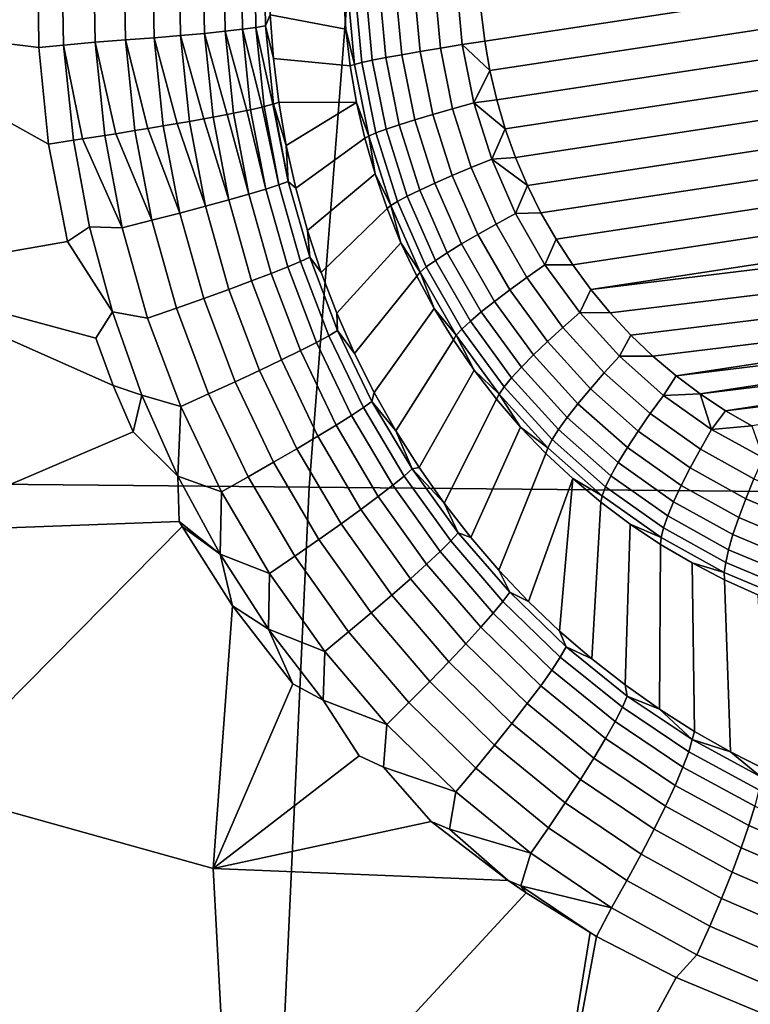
# Model space of a CAD drawing. Header units: metres. Extents: x -240 to 45, y -77 to 27.
# Tile 221 of 656: x -204.929 to -204.03, y 0.678 to 1.89. Entities that reach past the tile are written whole.
import ezdxf

# ---------------------------------------------------------------- set-up
doc = ezdxf.new("R2010")
doc.units = ezdxf.units.M
doc.layers.add('solid_102011X2', color=7, linetype='CONTINUOUS')

msp = doc.modelspace()

# ---------------------------------------------------------------- linework, layer by layer
at = {"layer": 'solid_102011X2'}
for points in [[(-204.896851, 2.095642, 269.385223), (-204.906738, 1.975994, 269.381348), (-205.164352, 1.888019, 269.384277), (-205.221024, 2.200534, 269.398438)], [(-204.356842, 1.863905, 268.061218), (-204.36116, 1.900502, 268.062378), (-203.100006, 2.092176, 267.863922), (-203.093658, 2.055893, 267.862427)], [(-204.35051, 1.827622, 268.059723), (-204.356842, 1.863905, 268.061218), (-203.093658, 2.055893, 267.862427), (-203.08934, 2.019296, 267.861237)], [(-203.087128, 1.982387, 267.860413), (-204.342072, 1.79166, 268.057922), (-204.35051, 1.827622, 268.059723), (-203.08934, 2.019296, 267.861237)], [(-204.521957, 1.969937, 322.631897), (-206.07782, 1.992327, 321.030792), (-206.129578, 1.329718, 321.072083), (-204.5728, 1.314775, 322.673035)], [(-204.906738, 1.975994, 269.381348), (-204.905685, 1.855998, 269.377136), (-205.164352, 1.888019, 269.384277)], [(-204.877411, 1.97659, 269.378632), (-204.875122, 1.858829, 269.37439), (-204.905685, 1.855998, 269.377136), (-204.906738, 1.975994, 269.381348)], [(-204.838455, 1.978541, 269.370483), (-204.83638, 1.86278, 269.366272), (-204.875122, 1.858829, 269.37439), (-204.877411, 1.97659, 269.378632)], [(-204.800995, 1.977851, 269.357178), (-204.798996, 1.865407, 269.352997), (-204.83638, 1.86278, 269.366272), (-204.838455, 1.978541, 269.370483)], [(-204.765625, 1.977391, 269.33905), (-204.763702, 1.86809, 269.3349), (-204.798996, 1.865407, 269.352997), (-204.800995, 1.977851, 269.357178)], [(-204.732956, 1.977168, 269.316376), (-204.73111, 1.87078, 269.312286), (-204.763702, 1.86809, 269.3349), (-204.765625, 1.977391, 269.33905)], [(-204.703568, 1.977186, 269.289612), (-204.701797, 1.873431, 269.285553), (-204.73111, 1.87078, 269.312286), (-204.732956, 1.977168, 269.316376)], [(-204.677979, 1.977446, 269.259186), (-204.676285, 1.875997, 269.255188), (-204.701797, 1.873431, 269.285553), (-204.703568, 1.977186, 269.289612)], [(-204.656616, 1.977941, 269.225647), (-204.655014, 1.878432, 269.22168), (-204.676285, 1.875997, 269.255188), (-204.677979, 1.977446, 269.259186)], [(-204.639893, 1.978665, 269.189606), (-204.638367, 1.880693, 269.185638), (-204.655014, 1.878432, 269.22168), (-204.656616, 1.977941, 269.225647)], [(-204.628067, 1.979603, 269.151642), (-204.626633, 1.88274, 269.147705), (-204.638367, 1.880693, 269.185638), (-204.639893, 1.978665, 269.189606)], [(-204.626633, 1.88274, 269.147705), (-204.628067, 1.979603, 269.151642), (-204.621902, 1.950426, 269.111664), (-204.620697, 1.896356, 269.109467)], [(-203.086975, 1.945096, 267.859894), (-204.331543, 1.75595, 268.055756), (-204.342072, 1.79166, 268.057922), (-203.087128, 1.982387, 267.860413)], [(-202.950867, 1.947891, 324.231354), (-204.521957, 1.969937, 322.631897), (-204.5728, 1.314775, 322.673035), (-203.000778, 1.300062, 324.272339)], [(-204.621902, 1.950426, 269.111664), (-204.530563, 1.923798, 268.239807), (-204.527618, 1.87843, 268.238739), (-204.620697, 1.896356, 269.109467)], [(-203.088974, 1.907723, 267.859711), (-204.318939, 1.720795, 268.053284), (-204.331543, 1.75595, 268.055756), (-203.086975, 1.945096, 267.859894)], [(-204.495239, 1.840235, 268.155273), (-204.503174, 1.926429, 268.157654), (-204.486435, 1.927525, 268.133881), (-204.478714, 1.843517, 268.131561)], [(-204.478714, 1.843517, 268.131561), (-204.486435, 1.927525, 268.133881), (-204.466446, 1.928694, 268.112793), (-204.458954, 1.847175, 268.110535)], [(-204.458954, 1.847175, 268.110535), (-204.466446, 1.928694, 268.112793), (-204.443588, 1.929913, 268.094818), (-204.436356, 1.851132, 268.092651)], [(-204.436356, 1.851132, 268.092651), (-204.443588, 1.929913, 268.094818), (-204.418381, 1.931154, 268.080383), (-204.411407, 1.855304, 268.078247)], [(-204.411407, 1.855304, 268.078247), (-204.418381, 1.931154, 268.080383), (-204.391327, 1.932391, 268.069733), (-204.384644, 1.859604, 268.067688)], [(-204.384644, 1.859604, 268.067688), (-204.391327, 1.932391, 268.069733), (-204.36116, 1.900502, 268.062378), (-204.356842, 1.863905, 268.061218)], [(-204.525467, 1.924547, 268.211212), (-204.517242, 1.835069, 268.20871), (-204.527618, 1.87843, 268.238739), (-204.530563, 1.923798, 268.239807)], [(-204.517242, 1.835069, 268.20871), (-204.525467, 1.924547, 268.211212), (-204.516266, 1.925429, 268.183624), (-204.508179, 1.837399, 268.181183)], [(-204.508179, 1.837399, 268.181183), (-204.516266, 1.925429, 268.183624), (-204.503174, 1.926429, 268.157654), (-204.495239, 1.840235, 268.155273)], [(-203.093124, 1.870328, 267.859894), (-204.304276, 1.686259, 268.050507), (-204.318939, 1.720795, 268.053284), (-203.088974, 1.907723, 267.859711)], [(-204.626633, 1.88274, 269.147705), (-204.620697, 1.896356, 269.109467), (-204.616821, 1.842434, 269.10733)], [(-204.620697, 1.896356, 269.109467), (-204.527618, 1.87843, 268.238739), (-204.522247, 1.833296, 268.237305), (-204.616821, 1.842434, 269.10733)], [(-204.893799, 1.737214, 269.372742), (-204.870422, 1.617043, 269.368134), (-205.116425, 1.574312, 269.372253), (-205.164352, 1.888019, 269.384277)], [(-204.905685, 1.855998, 269.377136), (-204.893799, 1.737214, 269.372742), (-205.164352, 1.888019, 269.384277)], [(-204.638367, 1.880693, 269.185638), (-204.628387, 1.783241, 269.181854), (-204.630798, 1.782658, 269.187988), (-204.655014, 1.878432, 269.22168)], [(-204.626633, 1.88274, 269.147705), (-204.616776, 1.786364, 269.143951), (-204.617615, 1.786114, 269.147369), (-204.638367, 1.880693, 269.185638)], [(-204.638367, 1.880693, 269.185638), (-204.617615, 1.786114, 269.147369), (-204.628387, 1.783241, 269.181854)], [(-204.616776, 1.786364, 269.143951), (-204.626633, 1.88274, 269.147705), (-204.616821, 1.842434, 269.10733), (-204.610306, 1.788766, 269.105255)], [(-204.763702, 1.86809, 269.3349), (-204.752472, 1.759478, 269.330811), (-204.771561, 1.756287, 269.34137), (-204.798996, 1.865407, 269.352997)], [(-204.73111, 1.87078, 269.312286), (-204.720184, 1.76505, 269.308258), (-204.735199, 1.762428, 269.31955), (-204.763702, 1.86809, 269.3349)], [(-204.763702, 1.86809, 269.3349), (-204.735199, 1.762428, 269.31955), (-204.752472, 1.759478, 269.330811)], [(-204.701797, 1.873431, 269.285553), (-204.691162, 1.770301, 269.281616), (-204.702316, 1.76825, 269.292725), (-204.73111, 1.87078, 269.312286)], [(-204.73111, 1.87078, 269.312286), (-204.702316, 1.76825, 269.292725), (-204.720184, 1.76505, 269.308258)], [(-204.676285, 1.875997, 269.255188), (-204.665909, 1.775138, 269.251282), (-204.673584, 1.773634, 269.261414), (-204.701797, 1.873431, 269.285553)], [(-204.701797, 1.873431, 269.285553), (-204.673584, 1.773634, 269.261414), (-204.691162, 1.770301, 269.281616)], [(-204.655014, 1.878432, 269.22168), (-204.644852, 1.779477, 269.217834), (-204.649582, 1.778469, 269.226257), (-204.676285, 1.875997, 269.255188)], [(-204.676285, 1.875997, 269.255188), (-204.649582, 1.778469, 269.226257), (-204.665909, 1.775138, 269.251282)], [(-204.655014, 1.878432, 269.22168), (-204.630798, 1.782658, 269.187988), (-204.644852, 1.779477, 269.217834)], [(-204.517242, 1.835069, 268.20871), (-204.522247, 1.833296, 268.237305), (-204.527618, 1.87843, 268.238739)], [(-203.099426, 1.833199, 267.860413), (-204.287613, 1.652617, 268.047394), (-204.304276, 1.686259, 268.050507), (-203.093124, 1.870328, 267.859894)], [(-204.875122, 1.858829, 269.37439), (-204.862961, 1.74183, 269.370056), (-204.893799, 1.737214, 269.372742), (-204.905685, 1.855998, 269.377136)], [(-204.83638, 1.86278, 269.366272), (-204.824493, 1.747765, 269.361969), (-204.851669, 1.74355, 269.368225), (-204.875122, 1.858829, 269.37439)], [(-204.875122, 1.858829, 269.37439), (-204.851669, 1.74355, 269.368225), (-204.862961, 1.74183, 269.370056)], [(-204.798996, 1.865407, 269.352997), (-204.787445, 1.753683, 269.348785), (-204.810654, 1.749951, 269.357697), (-204.83638, 1.86278, 269.366272)], [(-204.83638, 1.86278, 269.366272), (-204.810654, 1.749951, 269.357697), (-204.824493, 1.747765, 269.361969)], [(-204.798996, 1.865407, 269.352997), (-204.771561, 1.756287, 269.34137), (-204.787445, 1.753683, 269.348785)], [(-204.420731, 1.773624, 268.089142), (-204.436356, 1.851132, 268.092651), (-204.411407, 1.855304, 268.078247), (-204.396378, 1.78068, 268.07489)], [(-204.396378, 1.78068, 268.07489), (-204.411407, 1.855304, 268.078247), (-204.384644, 1.859604, 268.067688), (-204.370209, 1.787992, 268.064453)], [(-204.384644, 1.859604, 268.067688), (-204.356842, 1.863905, 268.061218), (-204.35051, 1.827622, 268.059723)], [(-204.370209, 1.787992, 268.064453), (-204.384644, 1.859604, 268.067688), (-204.35051, 1.827622, 268.059723)], [(-204.616821, 1.842434, 269.10733), (-204.522247, 1.833296, 268.237305), (-204.514465, 1.788528, 268.235474), (-204.610306, 1.788766, 269.105255)], [(-204.478165, 1.755433, 268.151428), (-204.495239, 1.840235, 268.155273), (-204.478714, 1.843517, 268.131561), (-204.462067, 1.760865, 268.127808)], [(-204.462067, 1.760865, 268.127808), (-204.478714, 1.843517, 268.131561), (-204.458954, 1.847175, 268.110535), (-204.442795, 1.766972, 268.106903)], [(-204.442795, 1.766972, 268.106903), (-204.458954, 1.847175, 268.110535), (-204.436356, 1.851132, 268.092651), (-204.420731, 1.773624, 268.089142)], [(-204.517242, 1.835069, 268.20871), (-204.499512, 1.747036, 268.204742), (-204.514465, 1.788528, 268.235474), (-204.522247, 1.833296, 268.237305)], [(-204.499512, 1.747036, 268.204742), (-204.517242, 1.835069, 268.20871), (-204.508179, 1.837399, 268.181183), (-204.490723, 1.750791, 268.177246)], [(-204.490723, 1.750791, 268.177246), (-204.508179, 1.837399, 268.181183), (-204.495239, 1.840235, 268.155273), (-204.478165, 1.755433, 268.151428)], [(-203.10788, 1.796377, 267.861267), (-204.268997, 1.619909, 268.044006), (-204.287613, 1.652617, 268.047394), (-203.099426, 1.833199, 267.860413)], [(-204.370209, 1.787992, 268.064453), (-204.35051, 1.827622, 268.059723), (-204.342072, 1.79166, 268.057922)], [(-203.118423, 1.760164, 267.862488), (-204.248535, 1.588405, 268.040344), (-204.268997, 1.619909, 268.044006), (-203.10788, 1.796377, 267.861267)], [(-204.630798, 1.782658, 269.187988), (-204.610016, 1.687032, 269.178314), (-204.626221, 1.68178, 269.214233), (-204.644852, 1.779477, 269.217834)], [(-204.630798, 1.782658, 269.187988), (-204.628387, 1.783241, 269.181854), (-204.610016, 1.687032, 269.178314)], [(-204.617615, 1.786114, 269.147369), (-204.598602, 1.691222, 269.140442), (-204.610016, 1.687032, 269.178314), (-204.628387, 1.783241, 269.181854)], [(-204.617615, 1.786114, 269.147369), (-204.616776, 1.786364, 269.143951), (-204.598602, 1.691222, 269.140442)], [(-204.616776, 1.786364, 269.143951), (-204.610306, 1.788766, 269.105255), (-204.601166, 1.735497, 269.103271)], [(-204.616776, 1.786364, 269.143951), (-204.601166, 1.735497, 269.103271), (-204.598602, 1.691222, 269.140442)], [(-204.601166, 1.735497, 269.103271), (-204.610306, 1.788766, 269.105255), (-204.514465, 1.788528, 268.235474)], [(-204.601166, 1.735497, 269.103271), (-204.514465, 1.788528, 268.235474), (-204.504303, 1.744257, 268.233276), (-204.589417, 1.682745, 269.101379)], [(-204.499512, 1.747036, 268.204742), (-204.504303, 1.744257, 268.233276), (-204.514465, 1.788528, 268.235474)], [(-204.373459, 1.708156, 268.070282), (-204.396378, 1.78068, 268.07489), (-204.370209, 1.787992, 268.064453), (-204.348221, 1.718396, 268.060028)], [(-204.370209, 1.787992, 268.064453), (-204.342072, 1.79166, 268.057922), (-204.331543, 1.75595, 268.055756)], [(-204.348221, 1.718396, 268.060028), (-204.370209, 1.787992, 268.064453), (-204.331543, 1.75595, 268.055756)], [(-204.702316, 1.76825, 269.292725), (-204.691162, 1.770301, 269.281616), (-204.671768, 1.668475, 269.277802)], [(-204.673584, 1.773634, 269.261414), (-204.646927, 1.675558, 269.247589), (-204.671768, 1.668475, 269.277802), (-204.691162, 1.770301, 269.281616)], [(-204.673584, 1.773634, 269.261414), (-204.665909, 1.775138, 269.251282), (-204.646927, 1.675558, 269.247589)], [(-204.649582, 1.778469, 269.226257), (-204.626221, 1.68178, 269.214233), (-204.646927, 1.675558, 269.247589), (-204.665909, 1.775138, 269.251282)], [(-204.649582, 1.778469, 269.226257), (-204.644852, 1.779477, 269.217834), (-204.626221, 1.68178, 269.214233)], [(-204.418167, 1.689026, 268.101959), (-204.442795, 1.766972, 268.106903), (-204.420731, 1.773624, 268.089142), (-204.396927, 1.698297, 268.084351)], [(-204.396927, 1.698297, 268.084351), (-204.420731, 1.773624, 268.089142), (-204.396378, 1.78068, 268.07489), (-204.373459, 1.708156, 268.070282)], [(-204.771561, 1.756287, 269.34137), (-204.752472, 1.759478, 269.330811), (-204.732056, 1.652237, 269.326752)], [(-204.735199, 1.762428, 269.31955), (-204.700317, 1.660656, 269.304352), (-204.732056, 1.652237, 269.326752), (-204.752472, 1.759478, 269.330811)], [(-204.735199, 1.762428, 269.31955), (-204.720184, 1.76505, 269.308258), (-204.700317, 1.660656, 269.304352)], [(-204.702316, 1.76825, 269.292725), (-204.671768, 1.668475, 269.277802), (-204.700317, 1.660656, 269.304352), (-204.720184, 1.76505, 269.308258)], [(-204.452118, 1.673018, 268.14621), (-204.478165, 1.755433, 268.151428), (-204.462067, 1.760865, 268.127808), (-204.436691, 1.68054, 268.122711)], [(-204.436691, 1.68054, 268.122711), (-204.462067, 1.760865, 268.127808), (-204.442795, 1.766972, 268.106903), (-204.418167, 1.689026, 268.101959)], [(-203.131058, 1.72459, 267.864014), (-204.226273, 1.558132, 268.036377), (-204.248535, 1.588405, 268.040344), (-203.118423, 1.760164, 267.862488)], [(-204.851669, 1.74355, 269.368225), (-204.824493, 1.747765, 269.361969), (-204.802887, 1.634203, 269.357666)], [(-204.810654, 1.749951, 269.357697), (-204.766449, 1.643368, 269.344635), (-204.802887, 1.634203, 269.357666), (-204.824493, 1.747765, 269.361969)], [(-204.810654, 1.749951, 269.357697), (-204.787445, 1.753683, 269.348785), (-204.766449, 1.643368, 269.344635)], [(-204.771561, 1.756287, 269.34137), (-204.732056, 1.652237, 269.326752), (-204.766449, 1.643368, 269.344635), (-204.787445, 1.753683, 269.348785)], [(-204.499512, 1.747036, 268.204742), (-204.491791, 1.700611, 268.230713), (-204.504303, 1.744257, 268.233276)], [(-204.472473, 1.661481, 268.19931), (-204.499512, 1.747036, 268.204742), (-204.490723, 1.750791, 268.177246), (-204.464127, 1.66662, 268.171906)], [(-204.472473, 1.661481, 268.19931), (-204.491791, 1.700611, 268.230713), (-204.499512, 1.747036, 268.204742)], [(-204.464127, 1.66662, 268.171906), (-204.490723, 1.750791, 268.177246), (-204.478165, 1.755433, 268.151428), (-204.452118, 1.673018, 268.14621)], [(-204.348221, 1.718396, 268.060028), (-204.331543, 1.75595, 268.055756), (-204.318939, 1.720795, 268.053284)], [(-204.862961, 1.74183, 269.370056), (-204.843109, 1.635277, 269.365997), (-204.870422, 1.617043, 269.368134), (-204.893799, 1.737214, 269.372742)], [(-204.843109, 1.635277, 269.365997), (-204.862961, 1.74183, 269.370056), (-204.851669, 1.74355, 269.368225), (-204.802887, 1.634203, 269.357666)], [(-204.598602, 1.691222, 269.140442), (-204.601166, 1.735497, 269.103271), (-204.589417, 1.682745, 269.101379)], [(-204.589417, 1.682745, 269.101379), (-204.504303, 1.744257, 268.233276), (-204.491791, 1.700611, 268.230713), (-204.575089, 1.630615, 269.099548)], [(-203.131058, 1.72459, 267.864014), (-203.145676, 1.689911, 267.865906), (-204.226273, 1.558132, 268.036377)], [(-204.342926, 1.638582, 268.064484), (-204.373459, 1.708156, 268.070282), (-204.348221, 1.718396, 268.060028), (-204.318924, 1.65163, 268.054504)], [(-204.348221, 1.718396, 268.060028), (-204.318939, 1.720795, 268.053284), (-204.304276, 1.686259, 268.050507)], [(-204.318924, 1.65163, 268.054504), (-204.348221, 1.718396, 268.060028), (-204.304276, 1.686259, 268.050507)], [(-204.575089, 1.630615, 269.099548), (-204.491791, 1.700611, 268.230713), (-204.476959, 1.657719, 268.227783), (-204.558212, 1.579264, 269.097778)], [(-204.472473, 1.661481, 268.19931), (-204.476959, 1.657719, 268.227783), (-204.491791, 1.700611, 268.230713)], [(-204.385345, 1.61425, 268.095734), (-204.418167, 1.689026, 268.101959), (-204.396927, 1.698297, 268.084351), (-204.365219, 1.626034, 268.078339)], [(-204.365219, 1.626034, 268.078339), (-204.396927, 1.698297, 268.084351), (-204.373459, 1.708156, 268.070282), (-204.342926, 1.638582, 268.064484)], [(-204.610016, 1.687032, 269.178314), (-204.583374, 1.592771, 269.174988), (-204.599213, 1.586027, 269.210815), (-204.626221, 1.68178, 269.214233)], [(-204.598602, 1.691222, 269.140442), (-204.572205, 1.598042, 269.137207), (-204.583374, 1.592771, 269.174988), (-204.610016, 1.687032, 269.178314)], [(-204.572205, 1.598042, 269.137207), (-204.598602, 1.691222, 269.140442), (-204.589417, 1.682745, 269.101379), (-204.575089, 1.630615, 269.099548)], [(-204.402863, 1.603482, 268.116302), (-204.436691, 1.68054, 268.122711), (-204.418167, 1.689026, 268.101959), (-204.385345, 1.61425, 268.095734)], [(-204.318924, 1.65163, 268.054504), (-204.304276, 1.686259, 268.050507), (-204.287613, 1.652617, 268.047394)], [(-203.162262, 1.656151, 267.868103), (-204.202377, 1.529306, 268.032196), (-204.226273, 1.558132, 268.036377), (-203.145676, 1.689911, 267.865906)], [(-204.646927, 1.675558, 269.247589), (-204.619431, 1.577928, 269.24408), (-204.643692, 1.568618, 269.27417), (-204.671768, 1.668475, 269.277802)], [(-204.626221, 1.68178, 269.214233), (-204.599213, 1.586027, 269.210815), (-204.619431, 1.577928, 269.24408), (-204.646927, 1.675558, 269.247589)], [(-204.428696, 1.585873, 268.165192), (-204.464127, 1.66662, 268.171906), (-204.452118, 1.673018, 268.14621), (-204.417419, 1.593955, 268.139618)], [(-204.417419, 1.593955, 268.139618), (-204.452118, 1.673018, 268.14621), (-204.436691, 1.68054, 268.122711), (-204.402863, 1.603482, 268.116302)], [(-204.700317, 1.660656, 269.304352), (-204.671555, 1.558259, 269.300568), (-204.702545, 1.547034, 269.322815), (-204.732056, 1.652237, 269.326752)], [(-204.671768, 1.668475, 269.277802), (-204.643692, 1.568618, 269.27417), (-204.671555, 1.558259, 269.300568), (-204.700317, 1.660656, 269.304352)], [(-204.472473, 1.661481, 268.19931), (-204.459854, 1.615708, 268.224487), (-204.476959, 1.657719, 268.227783)], [(-204.436447, 1.579405, 268.192474), (-204.472473, 1.661481, 268.19931), (-204.464127, 1.66662, 268.171906), (-204.428696, 1.585873, 268.165192)], [(-204.436447, 1.579405, 268.192474), (-204.459854, 1.615708, 268.224487), (-204.472473, 1.661481, 268.19931)], [(-204.732056, 1.652237, 269.326752), (-204.702545, 1.547034, 269.322815), (-204.736099, 1.535139, 269.340485), (-204.766449, 1.643368, 269.344635)], [(-204.558212, 1.579264, 269.097778), (-204.476959, 1.657719, 268.227783), (-204.459854, 1.615708, 268.224487), (-204.538849, 1.528824, 269.096069)], [(-204.30513, 1.572774, 268.057617), (-204.342926, 1.638582, 268.064484), (-204.318924, 1.65163, 268.054504), (-204.282654, 1.588479, 268.047882)], [(-204.282654, 1.588479, 268.047882), (-204.318924, 1.65163, 268.054504), (-204.287613, 1.652617, 268.047394), (-204.268997, 1.619909, 268.044006)], [(-203.18074, 1.623464, 267.870605), (-204.176849, 1.501946, 268.027771), (-204.202377, 1.529306, 268.032196), (-203.162262, 1.656151, 267.868103)], [(-204.766449, 1.643368, 269.344635), (-204.736099, 1.535139, 269.340485), (-204.771652, 1.522784, 269.353333), (-204.802887, 1.634203, 269.357666)], [(-204.325974, 1.557682, 268.071198), (-204.365219, 1.626034, 268.078339), (-204.342926, 1.638582, 268.064484), (-204.30513, 1.572774, 268.057617)], [(-204.815018, 1.5305, 269.361908), (-204.870422, 1.617043, 269.368134), (-204.843109, 1.635277, 269.365997)], [(-204.843109, 1.635277, 269.365997), (-204.802887, 1.634203, 269.357666), (-204.771652, 1.522784, 269.353333), (-204.815018, 1.5305, 269.361908)], [(-204.572205, 1.598042, 269.137207), (-204.575089, 1.630615, 269.099548), (-204.558212, 1.579264, 269.097778)], [(-204.344727, 1.543522, 268.088318), (-204.385345, 1.61425, 268.095734), (-204.365219, 1.626034, 268.078339), (-204.325974, 1.557682, 268.071198)], [(-204.815018, 1.5305, 269.361908), (-204.835556, 1.498385, 269.363342), (-205.116425, 1.574312, 269.372253), (-204.870422, 1.617043, 269.368134)], [(-204.538849, 1.528824, 269.096069), (-204.459854, 1.615708, 268.224487), (-204.440521, 1.5747, 268.220886), (-204.517044, 1.47944, 269.09436)], [(-204.436447, 1.579405, 268.192474), (-204.440521, 1.5747, 268.220886), (-204.459854, 1.615708, 268.224487)], [(-204.361008, 1.530595, 268.108673), (-204.402863, 1.603482, 268.116302), (-204.385345, 1.61425, 268.095734), (-204.344727, 1.543522, 268.088318)], [(-204.282654, 1.588479, 268.047882), (-204.268997, 1.619909, 268.044006), (-204.248535, 1.588405, 268.040344)], [(-203.201065, 1.591906, 267.873444), (-204.149826, 1.476174, 268.023132), (-204.176849, 1.501946, 268.027771), (-203.18074, 1.623464, 267.870605)], [(-204.374481, 1.519172, 268.131805), (-204.417419, 1.593955, 268.139618), (-204.402863, 1.603482, 268.116302), (-204.361008, 1.530595, 268.108673)], [(-204.583374, 1.592771, 269.174988), (-204.548645, 1.501143, 269.171814), (-204.564011, 1.492889, 269.20752), (-204.599213, 1.586027, 269.210815)], [(-204.572205, 1.598042, 269.137207), (-204.537796, 1.507529, 269.134094), (-204.548645, 1.501143, 269.171814), (-204.583374, 1.592771, 269.174988)], [(-204.537796, 1.507529, 269.134094), (-204.572205, 1.598042, 269.137207), (-204.558212, 1.579264, 269.097778), (-204.538849, 1.528824, 269.096069)], [(-204.384842, 1.509496, 268.157196), (-204.428696, 1.585873, 268.165192), (-204.417419, 1.593955, 268.139618), (-204.374481, 1.519172, 268.131805)], [(-204.260529, 1.511503, 268.049683), (-204.30513, 1.572774, 268.057617), (-204.282654, 1.588479, 268.047882), (-204.239853, 1.529682, 268.040283)], [(-204.239853, 1.529682, 268.040283), (-204.282654, 1.588479, 268.047882), (-204.248535, 1.588405, 268.040344), (-204.226273, 1.558132, 268.036377)], [(-203.201065, 1.591906, 267.873444), (-204.121353, 1.452032, 268.01828), (-204.149826, 1.476174, 268.023132)], [(-203.201065, 1.591906, 267.873444), (-203.223175, 1.561584, 267.876556), (-204.121353, 1.452032, 268.01828)], [(-204.619431, 1.577928, 269.24408), (-204.583603, 1.482913, 269.240662), (-204.607101, 1.47139, 269.270569), (-204.643692, 1.568618, 269.27417)], [(-204.599213, 1.586027, 269.210815), (-204.564011, 1.492889, 269.20752), (-204.583603, 1.482913, 269.240662), (-204.619431, 1.577928, 269.24408)], [(-204.436447, 1.579405, 268.192474), (-204.419037, 1.534816, 268.216919), (-204.440521, 1.5747, 268.220886)], [(-204.391876, 1.501772, 268.184357), (-204.436447, 1.579405, 268.192474), (-204.428696, 1.585873, 268.165192), (-204.384842, 1.509496, 268.157196)], [(-204.391876, 1.501772, 268.184357), (-204.419037, 1.534816, 268.216919), (-204.436447, 1.579405, 268.192474)], [(-204.813873, 1.440142, 269.36087), (-204.78952, 1.383034, 269.358337), (-205.077271, 1.259711, 269.362427), (-205.116425, 1.574312, 269.372253)], [(-204.835556, 1.498385, 269.363342), (-204.813873, 1.440142, 269.36087), (-205.116425, 1.574312, 269.372253)], [(-204.643692, 1.568618, 269.27417), (-204.607101, 1.47139, 269.270569), (-204.634094, 1.458522, 269.296783), (-204.671555, 1.558259, 269.300568)], [(-204.517044, 1.47944, 269.09436), (-204.440521, 1.5747, 268.220886), (-204.419037, 1.534816, 268.216919), (-204.492859, 1.43123, 269.092682)], [(-204.279648, 1.494043, 268.062958), (-204.325974, 1.557682, 268.071198), (-204.30513, 1.572774, 268.057617), (-204.260529, 1.511503, 268.049683)], [(-204.671555, 1.558259, 269.300568), (-204.634094, 1.458522, 269.296783), (-204.664078, 1.444535, 269.318817), (-204.702545, 1.547034, 269.322815)], [(-204.296799, 1.477671, 268.079834), (-204.344727, 1.543522, 268.088318), (-204.325974, 1.557682, 268.071198), (-204.279648, 1.494043, 268.062958)], [(-204.239853, 1.529682, 268.040283), (-204.226273, 1.558132, 268.036377), (-204.202377, 1.529306, 268.032196)], [(-203.223175, 1.561584, 267.876556), (-204.091522, 1.429605, 268.013214), (-204.121353, 1.452032, 268.01828)], [(-203.223175, 1.561584, 267.876556), (-203.246994, 1.532604, 267.879974), (-204.091522, 1.429605, 268.013214)], [(-204.702545, 1.547034, 269.322815), (-204.664078, 1.444535, 269.318817), (-204.696548, 1.429675, 269.336304), (-204.736099, 1.535139, 269.340485)], [(-204.311615, 1.462733, 268.099915), (-204.361008, 1.530595, 268.108673), (-204.344727, 1.543522, 268.088318), (-204.296799, 1.477671, 268.079834)], [(-204.815018, 1.5305, 269.361908), (-204.778824, 1.428043, 269.357697), (-204.813873, 1.440142, 269.36087), (-204.835556, 1.498385, 269.363342)], [(-204.815018, 1.5305, 269.361908), (-204.771652, 1.522784, 269.353333), (-204.730942, 1.414203, 269.348907), (-204.778824, 1.428043, 269.357697)], [(-204.736099, 1.535139, 269.340485), (-204.696548, 1.429675, 269.336304), (-204.730942, 1.414203, 269.348907), (-204.771652, 1.522784, 269.353333)], [(-204.537796, 1.507529, 269.134094), (-204.538849, 1.528824, 269.096069), (-204.517044, 1.47944, 269.09436)], [(-204.492859, 1.43123, 269.092682), (-204.419037, 1.534816, 268.216919), (-204.395432, 1.496173, 268.212646), (-204.46637, 1.384342, 269.090912)], [(-204.391876, 1.501772, 268.184357), (-204.395432, 1.496173, 268.212646), (-204.419037, 1.534816, 268.216919)], [(-204.323792, 1.449545, 268.122803), (-204.374481, 1.519172, 268.131805), (-204.361008, 1.530595, 268.108673), (-204.311615, 1.462733, 268.099915)], [(-204.209641, 1.455489, 268.040833), (-204.260529, 1.511503, 268.049683), (-204.239853, 1.529682, 268.040283), (-204.191025, 1.475928, 268.031799)], [(-204.191025, 1.475928, 268.031799), (-204.239853, 1.529682, 268.040283), (-204.202377, 1.529306, 268.032196), (-204.176849, 1.501946, 268.027771)], [(-203.246994, 1.532604, 267.879974), (-204.06044, 1.408969, 268.007996), (-204.091522, 1.429605, 268.013214)], [(-203.246994, 1.532604, 267.879974), (-203.272476, 1.505048, 267.883667), (-204.06044, 1.408969, 268.007996)], [(-204.333069, 1.438386, 268.14801), (-204.384842, 1.509496, 268.157196), (-204.374481, 1.519172, 268.131805), (-204.323792, 1.449545, 268.122803)], [(-204.537796, 1.507529, 269.134094), (-204.495651, 1.420357, 269.130981), (-204.506088, 1.412811, 269.16861), (-204.548645, 1.501143, 269.171814)], [(-204.495651, 1.420357, 269.130981), (-204.537796, 1.507529, 269.134094), (-204.517044, 1.47944, 269.09436), (-204.492859, 1.43123, 269.092682)], [(-204.339249, 1.429492, 268.175018), (-204.391876, 1.501772, 268.184357), (-204.384842, 1.509496, 268.157196), (-204.333069, 1.438386, 268.14801)], [(-204.226791, 1.435864, 268.053772), (-204.279648, 1.494043, 268.062958), (-204.260529, 1.511503, 268.049683), (-204.209641, 1.455489, 268.040833)], [(-203.272476, 1.505048, 267.883667), (-204.028183, 1.390188, 268.002594), (-204.06044, 1.408969, 268.007996)], [(-204.564011, 1.492889, 269.20752), (-204.520828, 1.403022, 269.204193), (-204.539642, 1.391162, 269.237152), (-204.583603, 1.482913, 269.240662)], [(-204.548645, 1.501143, 269.171814), (-204.506088, 1.412811, 269.16861), (-204.520828, 1.403022, 269.204193), (-204.564011, 1.492889, 269.20752)], [(-204.46637, 1.384342, 269.090912), (-204.395432, 1.496173, 268.212646), (-204.369797, 1.458884, 268.208069), (-204.437668, 1.338882, 269.08905)], [(-204.391876, 1.501772, 268.184357), (-204.369797, 1.458884, 268.208069), (-204.395432, 1.496173, 268.212646)], [(-204.339249, 1.429492, 268.175018), (-204.369797, 1.458884, 268.208069), (-204.391876, 1.501772, 268.184357)], [(-204.242096, 1.417469, 268.070312), (-204.296799, 1.477671, 268.079834), (-204.279648, 1.494043, 268.062958), (-204.226791, 1.435864, 268.053772)], [(-204.191025, 1.475928, 268.031799), (-204.176849, 1.501946, 268.027771), (-204.149826, 1.476174, 268.023132)], [(-204.583603, 1.482913, 269.240662), (-204.539642, 1.391162, 269.237152), (-204.56218, 1.37744, 269.266907), (-204.607101, 1.47139, 269.270569)], [(-204.607101, 1.47139, 269.270569), (-204.56218, 1.37744, 269.266907), (-204.588058, 1.362097, 269.292877), (-204.634094, 1.458522, 269.296783)], [(-204.255249, 1.400692, 268.090118), (-204.311615, 1.462733, 268.099915), (-204.296799, 1.477671, 268.079834), (-204.242096, 1.417469, 268.070312)], [(-204.153046, 1.405386, 268.031158), (-204.209641, 1.455489, 268.040833), (-204.191025, 1.475928, 268.031799), (-204.136719, 1.427848, 268.022522)], [(-204.136719, 1.427848, 268.022522), (-204.191025, 1.475928, 268.031799), (-204.149826, 1.476174, 268.023132), (-204.121353, 1.452032, 268.01828)], [(-204.634094, 1.458522, 269.296783), (-204.588058, 1.362097, 269.292877), (-204.616821, 1.345402, 269.314697), (-204.664078, 1.444535, 269.318817)], [(-204.437668, 1.338882, 269.08905), (-204.369797, 1.458884, 268.208069), (-204.342209, 1.42306, 268.203217), (-204.406845, 1.29501, 269.087036)], [(-204.339249, 1.429492, 268.175018), (-204.342209, 1.42306, 268.203217), (-204.369797, 1.458884, 268.208069)], [(-204.265961, 1.38589, 268.112762), (-204.323792, 1.449545, 268.122803), (-204.311615, 1.462733, 268.099915), (-204.255249, 1.400692, 268.090118)], [(-204.168015, 1.383825, 268.043732), (-204.226791, 1.435864, 268.053772), (-204.209641, 1.455489, 268.040833), (-204.153046, 1.405386, 268.031158)], [(-204.664078, 1.444535, 269.318817), (-204.616821, 1.345402, 269.314697), (-204.647949, 1.327649, 269.331909), (-204.696548, 1.429675, 269.336304)], [(-204.274002, 1.373375, 268.137756), (-204.333069, 1.438386, 268.14801), (-204.323792, 1.449545, 268.122803), (-204.265961, 1.38589, 268.112762)], [(-204.136719, 1.427848, 268.022522), (-204.121353, 1.452032, 268.01828), (-204.091522, 1.429605, 268.013214)], [(-204.778824, 1.428043, 269.357697), (-204.78952, 1.383034, 269.358337), (-204.813873, 1.440142, 269.36087)], [(-204.495651, 1.420357, 269.130981), (-204.492859, 1.43123, 269.092682), (-204.46637, 1.384342, 269.090912)], [(-204.279221, 1.363412, 268.164581), (-204.339249, 1.429492, 268.175018), (-204.333069, 1.438386, 268.14801), (-204.274002, 1.373375, 268.137756)], [(-204.181274, 1.36362, 268.059906), (-204.242096, 1.417469, 268.070312), (-204.226791, 1.435864, 268.053772), (-204.168015, 1.383825, 268.043732)], [(-204.734634, 1.328436, 269.353271), (-204.78952, 1.383034, 269.358337), (-204.778824, 1.428043, 269.357697)], [(-204.734634, 1.328436, 269.353271), (-204.778824, 1.428043, 269.357697), (-204.730942, 1.414203, 269.348907)], [(-204.696548, 1.429675, 269.336304), (-204.647949, 1.327649, 269.331909), (-204.680908, 1.309149, 269.344238), (-204.730942, 1.414203, 269.348907)], [(-204.495651, 1.420357, 269.130981), (-204.44606, 1.337197, 269.127686), (-204.455948, 1.328441, 269.165192), (-204.506088, 1.412811, 269.16861)], [(-204.495651, 1.420357, 269.130981), (-204.46637, 1.384342, 269.090912), (-204.44606, 1.337197, 269.127686)], [(-204.406845, 1.29501, 269.087036), (-204.342209, 1.42306, 268.203217), (-204.312744, 1.388804, 268.198059), (-204.373993, 1.252823, 269.084869)], [(-204.339249, 1.429492, 268.175018), (-204.312744, 1.388804, 268.198059), (-204.342209, 1.42306, 268.203217)], [(-204.279221, 1.363412, 268.164581), (-204.312744, 1.388804, 268.198059), (-204.339249, 1.429492, 268.175018)], [(-204.091431, 1.361784, 268.020782), (-204.153046, 1.405386, 268.031158), (-204.136719, 1.427848, 268.022522), (-204.077576, 1.386006, 268.012543)], [(-204.077576, 1.386006, 268.012543), (-204.136719, 1.427848, 268.022522), (-204.091522, 1.429605, 268.013214)], [(-204.077576, 1.386006, 268.012543), (-204.091522, 1.429605, 268.013214), (-204.06044, 1.408969, 268.007996)], [(-204.734634, 1.328436, 269.353271), (-204.730942, 1.414203, 269.348907), (-204.680908, 1.309149, 269.344238)], [(-204.506088, 1.412811, 269.16861), (-204.455948, 1.328441, 269.165192), (-204.469925, 1.31709, 269.200623), (-204.520828, 1.403022, 269.204193)], [(-204.192566, 1.3452, 268.079407), (-204.255249, 1.400692, 268.090118), (-204.242096, 1.417469, 268.070312), (-204.181274, 1.36362, 268.059906)], [(-204.077576, 1.386006, 268.012543), (-204.06044, 1.408969, 268.007996), (-204.028183, 1.390188, 268.002594)], [(-204.520828, 1.403022, 269.204193), (-204.469925, 1.31709, 269.200623), (-204.487762, 1.303345, 269.233398), (-204.539642, 1.391162, 269.237152)], [(-204.201645, 1.328955, 268.101746), (-204.265961, 1.38589, 268.112762), (-204.255249, 1.400692, 268.090118), (-204.192566, 1.3452, 268.079407)], [(-204.104004, 1.338537, 268.032928), (-204.168015, 1.383825, 268.043732), (-204.153046, 1.405386, 268.031158), (-204.091431, 1.361784, 268.020782)], [(-204.734634, 1.328436, 269.353271), (-204.733017, 1.272709, 269.352997), (-205.077271, 1.259711, 269.362427), (-204.78952, 1.383034, 269.358337)], [(-204.539642, 1.391162, 269.237152), (-204.487762, 1.303345, 269.233398), (-204.509125, 1.287446, 269.262909), (-204.56218, 1.37744, 269.266907)], [(-204.44606, 1.337197, 269.127686), (-204.46637, 1.384342, 269.090912), (-204.437668, 1.338882, 269.08905)], [(-204.373993, 1.252823, 269.084869), (-204.312744, 1.388804, 268.198059), (-204.281479, 1.356219, 268.192657), (-204.339264, 1.212479, 269.082458)], [(-204.279221, 1.363412, 268.164581), (-204.281479, 1.356219, 268.192657), (-204.312744, 1.388804, 268.198059)], [(-204.208328, 1.315227, 268.126526), (-204.274002, 1.373375, 268.137756), (-204.265961, 1.38589, 268.112762), (-204.201645, 1.328955, 268.101746)], [(-204.115051, 1.316758, 268.048737), (-204.181274, 1.36362, 268.059906), (-204.168015, 1.383825, 268.043732), (-204.104004, 1.338537, 268.032928)], [(-204.025497, 1.325192, 268.009796), (-204.091431, 1.361784, 268.020782), (-204.077576, 1.386006, 268.012543), (-204.014313, 1.350891, 268.001984)], [(-204.014313, 1.350891, 268.001984), (-204.077576, 1.386006, 268.012543), (-204.028183, 1.390188, 268.002594)], [(-204.56218, 1.37744, 269.266907), (-204.509125, 1.287446, 269.262909), (-204.533676, 1.269673, 269.288666), (-204.588058, 1.362097, 269.292877)], [(-204.212463, 1.304307, 268.153168), (-204.279221, 1.363412, 268.164581), (-204.274002, 1.373375, 268.137756), (-204.208328, 1.315227, 268.126526)], [(-204.588058, 1.362097, 269.292877), (-204.533676, 1.269673, 269.288666), (-204.560944, 1.250337, 269.310181), (-204.616821, 1.345402, 269.314697)], [(-204.279221, 1.363412, 268.164581), (-204.212463, 1.304307, 268.153168), (-204.24852, 1.325398, 268.186981), (-204.281479, 1.356219, 268.192657)], [(-204.124329, 1.296908, 268.067871), (-204.192566, 1.3452, 268.079407), (-204.181274, 1.36362, 268.059906), (-204.115051, 1.316758, 268.048737)], [(-204.035538, 1.300531, 268.021515), (-204.104004, 1.338537, 268.032928), (-204.091431, 1.361784, 268.020782), (-204.025497, 1.325192, 268.009796)], [(-204.616821, 1.345402, 269.314697), (-204.560944, 1.250337, 269.310181), (-204.590469, 1.229779, 269.327087), (-204.647949, 1.327649, 269.331909)], [(-204.339264, 1.212479, 269.082458), (-204.281479, 1.356219, 268.192657), (-204.24852, 1.325398, 268.186981), (-204.302765, 1.174059, 269.079773)], [(-204.44606, 1.337197, 269.127686), (-204.389404, 1.258708, 269.123932), (-204.39859, 1.248701, 269.161285), (-204.455948, 1.328441, 269.165192)], [(-204.44606, 1.337197, 269.127686), (-204.437668, 1.338882, 269.08905), (-204.406845, 1.29501, 269.087036)], [(-204.44606, 1.337197, 269.127686), (-204.406845, 1.29501, 269.087036), (-204.389404, 1.258708, 269.123932)], [(-204.131622, 1.279405, 268.089935), (-204.201645, 1.328955, 268.101746), (-204.192566, 1.3452, 268.079407), (-204.124329, 1.296908, 268.067871)], [(-204.044189, 1.277431, 268.036926), (-204.115051, 1.316758, 268.048737), (-204.104004, 1.338537, 268.032928), (-204.035538, 1.300531, 268.021515)], [(-204.5728, 1.314775, 322.673035), (-206.129578, 1.329718, 321.072083), (-206.16066, 0.665043, 321.096893), (-204.603348, 0.65757, 322.697723)], [(-204.682571, 1.232241, 269.348511), (-204.733017, 1.272709, 269.352997), (-204.734634, 1.328436, 269.353271)], [(-204.682571, 1.232241, 269.348511), (-204.734634, 1.328436, 269.353271), (-204.680908, 1.309149, 269.344238)], [(-204.647949, 1.327649, 269.331909), (-204.590469, 1.229779, 269.327087), (-204.621735, 1.20836, 269.339111), (-204.680908, 1.309149, 269.344238)], [(-204.455948, 1.328441, 269.165192), (-204.39859, 1.248701, 269.161285), (-204.411621, 1.235774, 269.196564), (-204.469925, 1.31709, 269.200623)], [(-204.264648, 1.137686, 269.076752), (-204.302765, 1.174059, 269.079773), (-204.24852, 1.325398, 268.186981)], [(-204.264648, 1.137686, 269.076752), (-204.24852, 1.325398, 268.186981), (-204.213959, 1.296434, 268.181091), (-204.225021, 1.103425, 269.073395)], [(-204.212463, 1.304307, 268.153168), (-204.213959, 1.296434, 268.181091), (-204.24852, 1.325398, 268.186981)], [(-204.13681, 1.264622, 268.114441), (-204.208328, 1.315227, 268.126526), (-204.201645, 1.328955, 268.101746), (-204.131622, 1.279405, 268.089935)], [(-203.963379, 1.270253, 268.009613), (-204.035538, 1.300531, 268.021515), (-204.025497, 1.325192, 268.009796), (-203.956039, 1.296041, 267.998322)], [(-204.682571, 1.232241, 269.348511), (-204.680908, 1.309149, 269.344238), (-204.621735, 1.20836, 269.339111)], [(-203.000778, 1.300062, 324.272339), (-204.5728, 1.314775, 322.673035), (-204.603348, 0.65757, 322.697723), (-203.030762, 0.650211, 324.296967)], [(-204.469925, 1.31709, 269.200623), (-204.411621, 1.235774, 269.196564), (-204.428268, 1.220154, 269.229126), (-204.487762, 1.303345, 269.233398)], [(-204.139771, 1.25287, 268.1409), (-204.212463, 1.304307, 268.153168), (-204.208328, 1.315227, 268.126526), (-204.13681, 1.264622, 268.114441)], [(-204.0513, 1.25638, 268.055695), (-204.124329, 1.296908, 268.067871), (-204.115051, 1.316758, 268.048737), (-204.044189, 1.277431, 268.036926)], [(-204.487762, 1.303345, 269.233398), (-204.428268, 1.220154, 269.229126), (-204.448257, 1.202115, 269.258362), (-204.509125, 1.287446, 269.262909)], [(-204.212463, 1.304307, 268.153168), (-204.139771, 1.25287, 268.1409), (-204.177887, 1.26941, 268.174988), (-204.213959, 1.296434, 268.181091)], [(-204.056717, 1.237823, 268.077454), (-204.131622, 1.279405, 268.089935), (-204.124329, 1.296908, 268.067871), (-204.0513, 1.25638, 268.055695)], [(-203.969543, 1.2461, 268.024628), (-204.044189, 1.277431, 268.036926), (-204.035538, 1.300531, 268.021515), (-203.963379, 1.270253, 268.009613)], [(-204.509125, 1.287446, 269.262909), (-204.448257, 1.202115, 269.258362), (-204.471222, 1.181974, 269.283813), (-204.533676, 1.269673, 269.288666)], [(-204.389404, 1.258708, 269.123932), (-204.406845, 1.29501, 269.087036), (-204.373993, 1.252823, 269.084869)], [(-204.225021, 1.103425, 269.073395), (-204.213959, 1.296434, 268.181091), (-204.177887, 1.26941, 268.174988), (-204.184036, 1.071366, 269.06958)], [(-204.733017, 1.272709, 269.352997), (-204.729324, 1.266295, 269.352661), (-205.04686, 0.944636, 269.354797), (-205.077271, 1.259711, 269.362427)], [(-204.682571, 1.232241, 269.348511), (-204.729324, 1.266295, 269.352661), (-204.733017, 1.272709, 269.352997)], [(-204.060303, 1.222154, 268.101715), (-204.13681, 1.264622, 268.114441), (-204.131622, 1.279405, 268.089935), (-204.056717, 1.237823, 268.077454)], [(-203.974365, 1.224093, 268.04303), (-204.0513, 1.25638, 268.055695), (-204.044189, 1.277431, 268.036926), (-203.969543, 1.2461, 268.024628)], [(-204.667191, 1.168944, 269.347168), (-204.691162, 0.845305, 269.343109), (-205.04686, 0.944636, 269.354797), (-204.729324, 1.266295, 269.352661)], [(-204.682571, 1.232241, 269.348511), (-204.667191, 1.168944, 269.347168), (-204.729324, 1.266295, 269.352661)], [(-204.533676, 1.269673, 269.288666), (-204.471222, 1.181974, 269.283813), (-204.49675, 1.160085, 269.305023), (-204.560944, 1.250337, 269.310181)], [(-204.184036, 1.071366, 269.06958), (-204.177887, 1.26941, 268.174988), (-204.140427, 1.244405, 268.168701), (-204.141815, 1.041555, 269.065369)], [(-204.139771, 1.25287, 268.1409), (-204.140427, 1.244405, 268.168701), (-204.177887, 1.26941, 268.174988)], [(-204.061996, 1.209703, 268.12793), (-204.139771, 1.25287, 268.1409), (-204.13681, 1.264622, 268.114441), (-204.060303, 1.222154, 268.101715)], [(-204.560944, 1.250337, 269.310181), (-204.49675, 1.160085, 269.305023), (-204.524414, 1.136832, 269.321594), (-204.590469, 1.229779, 269.327087)], [(-204.39859, 1.248701, 269.161285), (-204.334396, 1.174265, 269.156647), (-204.346268, 1.159765, 269.191711), (-204.411621, 1.235774, 269.196564)], [(-204.389404, 1.258708, 269.123932), (-204.32608, 1.185548, 269.119446), (-204.334396, 1.174265, 269.156647), (-204.39859, 1.248701, 269.161285)], [(-204.32608, 1.185548, 269.119446), (-204.389404, 1.258708, 269.123932), (-204.373993, 1.252823, 269.084869), (-204.339264, 1.212479, 269.082458)], [(-204.139771, 1.25287, 268.1409), (-204.061996, 1.209703, 268.12793), (-204.101685, 1.221494, 268.162231), (-204.140427, 1.244405, 268.168701)], [(-203.977768, 1.204696, 268.064423), (-204.056717, 1.237823, 268.077454), (-204.0513, 1.25638, 268.055695), (-203.974365, 1.224093, 268.04303)], [(-204.141815, 1.041555, 269.065369), (-204.140427, 1.244405, 268.168701), (-204.101685, 1.221494, 268.162231), (-204.098511, 1.014057, 269.060638)], [(-203.979675, 1.188321, 268.088409), (-204.060303, 1.222154, 268.101715), (-204.056717, 1.237823, 268.077454), (-203.977768, 1.204696, 268.064423)], [(-204.622833, 1.140054, 269.343231), (-204.667191, 1.168944, 269.347168), (-204.682571, 1.232241, 269.348511)], [(-204.622833, 1.140054, 269.343231), (-204.682571, 1.232241, 269.348511), (-204.621735, 1.20836, 269.339111)], [(-204.590469, 1.229779, 269.327087), (-204.524414, 1.136832, 269.321594), (-204.553726, 1.112624, 269.333252), (-204.621735, 1.20836, 269.339111)], [(-204.411621, 1.235774, 269.196564), (-204.346268, 1.159765, 269.191711), (-204.361526, 1.142302, 269.223999), (-204.428268, 1.220154, 269.229126)], [(-204.428268, 1.220154, 269.229126), (-204.361526, 1.142302, 269.223999), (-204.379868, 1.122182, 269.25296), (-204.448257, 1.202115, 269.258362)], [(-204.32608, 1.185548, 269.119446), (-204.339264, 1.212479, 269.082458), (-204.302765, 1.174059, 269.079773)], [(-204.098511, 1.014057, 269.060638), (-204.101685, 1.221494, 268.162231), (-204.061768, 1.200743, 268.155579), (-204.054245, 0.988899, 269.05542)], [(-204.061996, 1.209703, 268.12793), (-204.061768, 1.200743, 268.155579), (-204.101685, 1.221494, 268.162231)], [(-203.980057, 1.175314, 268.114441), (-204.061996, 1.209703, 268.12793), (-204.060303, 1.222154, 268.101715), (-203.979675, 1.188321, 268.088409)], [(-204.622833, 1.140054, 269.343231), (-204.621735, 1.20836, 269.339111), (-204.553726, 1.112624, 269.333252)], [(-204.448257, 1.202115, 269.258362), (-204.379868, 1.122182, 269.25296), (-204.401001, 1.099759, 269.278107), (-204.471222, 1.181974, 269.283813)], [(-204.061996, 1.209703, 268.12793), (-203.980057, 1.175314, 268.114441), (-204.020782, 1.182213, 268.148804), (-204.061768, 1.200743, 268.155579)], [(-204.054245, 0.988899, 269.05542), (-204.061768, 1.200743, 268.155579), (-204.020782, 1.182213, 268.148804), (-204.009109, 0.966115, 269.049652)], [(-204.471222, 1.181974, 269.283813), (-204.401001, 1.099759, 269.278107), (-204.42453, 1.075427, 269.29895), (-204.49675, 1.160085, 269.305023)], [(-204.32608, 1.185548, 269.119446), (-204.256607, 1.118332, 269.113922), (-204.26384, 1.105777, 269.15094), (-204.334396, 1.174265, 269.156647)], [(-204.256607, 1.118332, 269.113922), (-204.32608, 1.185548, 269.119446), (-204.302765, 1.174059, 269.079773), (-204.264648, 1.137686, 269.076752)], [(-204.667191, 1.168944, 269.347168), (-204.593124, 1.072653, 269.340637), (-204.691162, 0.845305, 269.343109)], [(-204.622833, 1.140054, 269.343231), (-204.593124, 1.072653, 269.340637), (-204.667191, 1.168944, 269.347168)], [(-204.334396, 1.174265, 269.156647), (-204.26384, 1.105777, 269.15094), (-204.274338, 1.089736, 269.18576), (-204.346268, 1.159765, 269.191711)], [(-204.49675, 1.160085, 269.305023), (-204.42453, 1.075427, 269.29895), (-204.450073, 1.049613, 269.315155), (-204.524414, 1.136832, 269.321594)], [(-204.346268, 1.159765, 269.191711), (-204.274338, 1.089736, 269.18576), (-204.287949, 1.07049, 269.217773), (-204.361526, 1.142302, 269.223999)], [(-204.555634, 1.052503, 269.337219), (-204.593124, 1.072653, 269.340637), (-204.622833, 1.140054, 269.343231)], [(-204.555634, 1.052503, 269.337219), (-204.622833, 1.140054, 269.343231), (-204.553726, 1.112624, 269.333252)], [(-204.361526, 1.142302, 269.223999), (-204.287949, 1.07049, 269.217773), (-204.304413, 1.048379, 269.246429), (-204.379868, 1.122182, 269.25296)], [(-204.524414, 1.136832, 269.321594), (-204.450073, 1.049613, 269.315155), (-204.477142, 1.022771, 269.326416), (-204.553726, 1.112624, 269.333252)], [(-204.256607, 1.118332, 269.113922), (-204.264648, 1.137686, 269.076752), (-204.225021, 1.103425, 269.073395)], [(-204.379868, 1.122182, 269.25296), (-204.304413, 1.048379, 269.246429), (-204.323456, 1.02379, 269.27121), (-204.401001, 1.099759, 269.278107)], [(-204.256607, 1.118332, 269.113922), (-204.181503, 1.057661, 269.107056), (-204.187439, 1.043869, 269.14386), (-204.26384, 1.105777, 269.15094)], [(-204.181503, 1.057661, 269.107056), (-204.256607, 1.118332, 269.113922), (-204.225021, 1.103425, 269.073395), (-204.184036, 1.071366, 269.06958)], [(-204.555634, 1.052503, 269.337219), (-204.553726, 1.112624, 269.333252), (-204.477142, 1.022771, 269.326416)], [(-204.26384, 1.105777, 269.15094), (-204.187439, 1.043869, 269.14386), (-204.196335, 1.026354, 269.178436), (-204.274338, 1.089736, 269.18576)], [(-204.401001, 1.099759, 269.278107), (-204.323456, 1.02379, 269.27121), (-204.344727, 0.997155, 269.291656), (-204.42453, 1.075427, 269.29895)], [(-204.274338, 1.089736, 269.18576), (-204.196335, 1.026354, 269.178436), (-204.208069, 1.005424, 269.210144), (-204.287949, 1.07049, 269.217773)], [(-204.555634, 1.052503, 269.337219), (-204.511505, 0.984034, 269.33316), (-204.691162, 0.845305, 269.343109), (-204.593124, 1.072653, 269.340637)], [(-204.42453, 1.075427, 269.29895), (-204.344727, 0.997155, 269.291656), (-204.367859, 0.968942, 269.307465), (-204.450073, 1.049613, 269.315155)], [(-204.287949, 1.07049, 269.217773), (-204.208069, 1.005424, 269.210144), (-204.222397, 0.981445, 269.238434), (-204.304413, 1.048379, 269.246429)], [(-204.181503, 1.057661, 269.107056), (-204.184036, 1.071366, 269.06958), (-204.141815, 1.041555, 269.065369)], [(-204.181503, 1.057661, 269.107056), (-204.101364, 1.004103, 269.098572), (-204.105789, 0.989151, 269.135162), (-204.187439, 1.043869, 269.14386)], [(-204.181503, 1.057661, 269.107056), (-204.141815, 1.041555, 269.065369), (-204.101364, 1.004103, 269.098572)], [(-204.477142, 1.022771, 269.326416), (-204.481262, 0.970244, 269.330292), (-204.511505, 0.984034, 269.33316), (-204.555634, 1.052503, 269.337219)], [(-204.450073, 1.049613, 269.315155), (-204.367859, 0.968942, 269.307465), (-204.392456, 0.939646, 269.318298), (-204.477142, 1.022771, 269.326416)], [(-204.304413, 1.048379, 269.246429), (-204.222397, 0.981445, 269.238434), (-204.239075, 0.954839, 269.262817), (-204.323456, 1.02379, 269.27121)], [(-204.187439, 1.043869, 269.14386), (-204.105789, 0.989151, 269.135162), (-204.112854, 0.97027, 269.169403), (-204.196335, 1.026354, 269.178436)], [(-204.101364, 1.004103, 269.098572), (-204.141815, 1.041555, 269.065369), (-204.098511, 1.014057, 269.060638)], [(-204.481262, 0.970244, 269.330292), (-204.477142, 1.022771, 269.326416), (-204.392456, 0.939646, 269.318298)], [(-204.323456, 1.02379, 269.27121), (-204.239075, 0.954839, 269.262817), (-204.257828, 0.926074, 269.282837), (-204.344727, 0.997155, 269.291656)], [(-204.196335, 1.026354, 269.178436), (-204.112854, 0.97027, 269.169403), (-204.122452, 0.94779, 269.200775), (-204.208069, 1.005424, 269.210144)], [(-204.101364, 1.004103, 269.098572), (-204.098511, 1.014057, 269.060638), (-204.054245, 0.988899, 269.05542)], [(-204.344727, 0.997155, 269.291656), (-204.257828, 0.926074, 269.282837), (-204.27832, 0.895654, 269.298187), (-204.367859, 0.968942, 269.307465)], [(-204.208069, 1.005424, 269.210144), (-204.122452, 0.94779, 269.200775), (-204.134399, 0.922107, 269.228668), (-204.222397, 0.981445, 269.238434)], [(-204.101364, 1.004103, 269.098572), (-204.016891, 0.958171, 269.088257), (-204.019592, 0.94218, 269.124542), (-204.105789, 0.989151, 269.135162)], [(-204.101364, 1.004103, 269.098572), (-204.054245, 0.988899, 269.05542), (-204.016891, 0.958171, 269.088257)], [(-204.481262, 0.970244, 269.330292), (-204.422897, 0.903267, 269.324493), (-204.691162, 0.845305, 269.343109), (-204.511505, 0.984034, 269.33316)], [(-204.105789, 0.989151, 269.135162), (-204.019592, 0.94218, 269.124542), (-204.024612, 0.922083, 269.158478), (-204.112854, 0.97027, 269.169403)], [(-204.016891, 0.958171, 269.088257), (-204.054245, 0.988899, 269.05542), (-204.009109, 0.966115, 269.049652)], [(-204.392456, 0.939646, 269.318298), (-204.400085, 0.893936, 269.322144), (-204.422897, 0.903267, 269.324493), (-204.481262, 0.970244, 269.330292)], [(-204.222397, 0.981445, 269.238434), (-204.134399, 0.922107, 269.228668), (-204.148483, 0.893672, 269.252625), (-204.239075, 0.954839, 269.262817)], [(-204.112854, 0.97027, 269.169403), (-204.024612, 0.922083, 269.158478), (-204.03183, 0.898234, 269.189453), (-204.122452, 0.94779, 269.200775)], [(-204.367859, 0.968942, 269.307465), (-204.27832, 0.895654, 269.298187), (-204.300186, 0.864114, 269.308563), (-204.392456, 0.939646, 269.318298)], [(-204.239075, 0.954839, 269.262817), (-204.148483, 0.893672, 269.252625), (-204.164459, 0.862984, 269.272217), (-204.257828, 0.926074, 269.282837)], [(-204.122452, 0.94779, 269.200775), (-204.03183, 0.898234, 269.189453), (-204.041153, 0.871051, 269.216919), (-204.134399, 0.922107, 269.228668)], [(-204.66835, 0.422942, 269.337341), (-205.025192, 0.629401, 269.349335), (-205.04686, 0.944636, 269.354797), (-204.691162, 0.845305, 269.343109)], [(-204.400085, 0.893936, 269.322144), (-204.392456, 0.939646, 269.318298), (-204.300186, 0.864114, 269.308563)], [(-204.257828, 0.926074, 269.282837), (-204.164459, 0.862984, 269.272217), (-204.182053, 0.830582, 269.287079), (-204.27832, 0.895654, 269.298187)], [(-204.134399, 0.922107, 269.228668), (-204.041153, 0.871051, 269.216919), (-204.052414, 0.841013, 269.240417), (-204.148483, 0.893672, 269.252625)], [(-204.024612, 0.922083, 269.158478), (-203.932327, 0.882373, 269.145386), (-203.936996, 0.857376, 269.175964), (-204.03183, 0.898234, 269.189453)], [(-204.422897, 0.903267, 269.324493), (-204.327927, 0.830657, 269.314362), (-204.691162, 0.845305, 269.343109)], [(-204.400085, 0.893936, 269.322144), (-204.327927, 0.830657, 269.314362), (-204.422897, 0.903267, 269.324493)], [(-204.03183, 0.898234, 269.189453), (-203.936996, 0.857376, 269.175964), (-203.943497, 0.828939, 269.202972), (-204.041153, 0.871051, 269.216919)], [(-204.300186, 0.864114, 269.308563), (-204.312515, 0.824252, 269.312622), (-204.327927, 0.830657, 269.314362), (-204.400085, 0.893936, 269.322144)], [(-204.27832, 0.895654, 269.298187), (-204.182053, 0.830582, 269.287079), (-204.200958, 0.797035, 269.296967), (-204.300186, 0.864114, 269.308563)], [(-204.148483, 0.893672, 269.252625), (-204.052414, 0.841013, 269.240417), (-204.065399, 0.808646, 269.259521), (-204.164459, 0.862984, 269.272217)], [(-204.312515, 0.824252, 269.312622), (-204.300186, 0.864114, 269.308563), (-204.200958, 0.797035, 269.296967)], [(-204.164459, 0.862984, 269.272217), (-204.065399, 0.808646, 269.259521), (-204.07988, 0.77452, 269.273865), (-204.182053, 0.830582, 269.287079)], [(-204.041153, 0.871051, 269.216919), (-203.943497, 0.828939, 269.202972), (-203.951706, 0.797562, 269.225952), (-204.052414, 0.841013, 269.240417)], [(-204.327927, 0.830657, 269.314362), (-204.305939, 0.815614, 269.311859), (-204.66835, 0.422942, 269.337341), (-204.691162, 0.845305, 269.343109)], [(-204.052414, 0.841013, 269.240417), (-203.951706, 0.797562, 269.225952), (-203.961487, 0.763796, 269.244537), (-204.065399, 0.808646, 269.259521)], [(-204.312515, 0.824252, 269.312622), (-204.305939, 0.815614, 269.311859), (-204.327927, 0.830657, 269.314362)], [(-204.312515, 0.824252, 269.312622), (-204.227219, 0.766547, 269.302521), (-204.305939, 0.815614, 269.311859)], [(-204.200958, 0.797035, 269.296967), (-204.21907, 0.761875, 269.301514), (-204.227219, 0.766547, 269.302521), (-204.312515, 0.824252, 269.312622)], [(-204.182053, 0.830582, 269.287079), (-204.07988, 0.77452, 269.273865), (-204.095612, 0.739232, 269.283234), (-204.200958, 0.797035, 269.296967)], [(-204.227219, 0.766547, 269.302521), (-204.284866, 0.408482, 269.30658), (-204.66835, 0.422942, 269.337341), (-204.305939, 0.815614, 269.311859)], [(-204.065399, 0.808646, 269.259521), (-203.961487, 0.763796, 269.244537), (-203.972656, 0.728233, 269.258362), (-204.07988, 0.77452, 269.273865)], [(-204.200958, 0.797035, 269.296967), (-204.095612, 0.739232, 269.283234), (-204.121216, 0.711191, 269.288727), (-204.21907, 0.761875, 269.301514)], [(-204.227219, 0.766547, 269.302521), (-204.21907, 0.761875, 269.301514), (-204.284866, 0.408482, 269.30658)], [(-204.07988, 0.77452, 269.273865), (-203.972656, 0.728233, 269.258362), (-203.985046, 0.691499, 269.267181), (-204.095612, 0.739232, 269.283234)], [(-204.21907, 0.761875, 269.301514), (-204.121216, 0.711191, 269.288727), (-204.284866, 0.408482, 269.30658)], [(-203.985046, 0.691499, 269.267181), (-204.010147, 0.664886, 269.272736), (-204.121216, 0.711191, 269.288727), (-204.095612, 0.739232, 269.283234)], [(-204.121216, 0.711191, 269.288727), (-204.010147, 0.664886, 269.272736), (-204.284866, 0.408482, 269.30658)]]:
    msp.add_3dface(points, dxfattribs=at)

doc.saveas('drawing.dxf')
